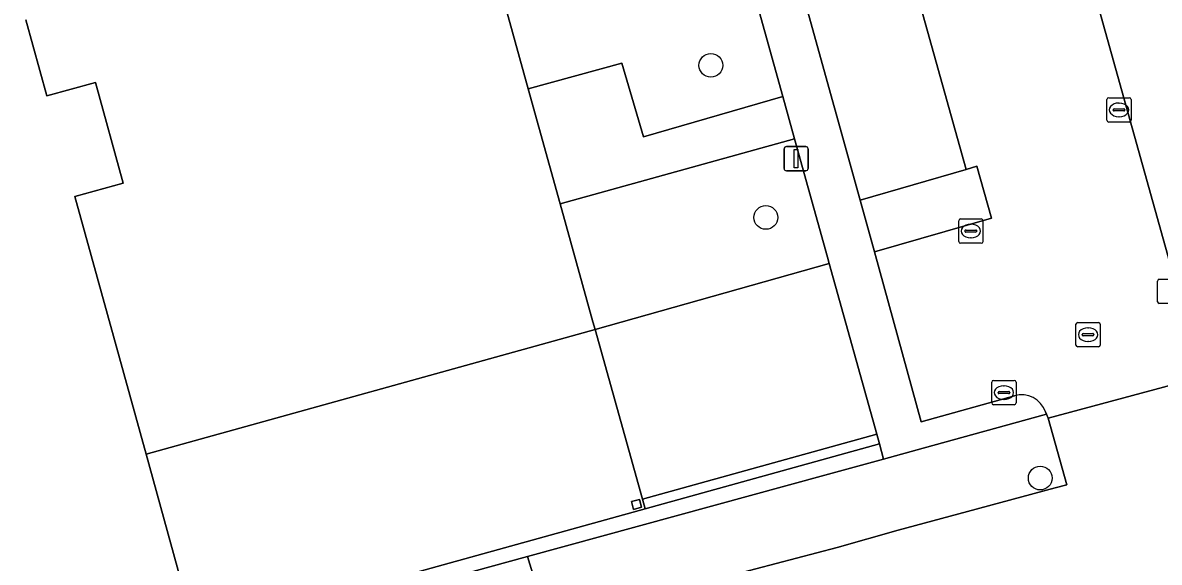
# Model space of a CAD drawing. Extents: x 159053 to 160042, y 380449 to 381423.
# Drawn here: x 159131.37 to 159178.15, y 381023.41 to 381045.63 of the extents above; entities that cross this region are included whole.
import ezdxf

# ---------------------------------------------------------------- set-up
doc = ezdxf.new("R2010")
doc.units = 0
for name, color, linetype in [('IMGEO_Boom', 7, 'Continuous'), ('IMGEO_Groenvoorziening', 7, 'Continuous'), ('IMGEO_Kolk', 7, 'Continuous'), ('IMGEO_Lichtmast', 7, 'Continuous'), ('IMGEO_Muur', 7, 'Continuous'), ('IMGEO_Pand', 7, 'Continuous'), ('IMGEO_Pand_overbouw', 7, 'Continuous'), ('IMGEO_Parkeervlak_open', 7, 'Continuous'), ('IMGEO_Rijbaan_lokaal_open', 7, 'Continuous'), ('IMGEO_Rioolput', 7, 'Continuous'), ('IMGEO_Voetpad_gesloten', 7, 'Continuous'), ('IMGEO_Voetpad_open', 7, 'Continuous')]:
    doc.layers.add(name, color=color, linetype=linetype)

msp = doc.modelspace()

# ---------------------------------------------------------------- linework, layer by layer
at = {"layer": 'IMGEO_Boom'}
for centre in [(159159.698, 381043.874), (159161.961, 381037.613), (159173.255, 381026.882)]:
    msp.add_circle(centre, 0.489, dxfattribs=at)
at = {"layer": 'IMGEO_Groenvoorziening'}
msp.add_lwpolyline([(159086.606, 381109.605), (159107.124, 381039.637), (159110.113, 381028.208), (159113.571, 381015.269), (159114.08, 381013.36), (159136.724, 381019.477), (159140.797, 381020.541), (159152.148, 381023.648), (159164.389, 381026.998), (159166.805, 381027.663), (159166.634, 381028.292), (159156.996, 381025.619), (159138.482, 381020.478), (159136.451, 381027.87), (159133.515, 381038.467), (159135.51, 381039.02), (159134.362, 381043.166), (159132.364, 381042.612), (159131.495, 381045.745)], dxfattribs=at)
for points in [[(159159.625, 381053.495), (159149.992, 381050.809), (159152.182, 381042.911), (159156.027, 381043.97), (159156.921, 381040.931), (159162.658, 381042.59)], [(159163.142, 381040.851), (159153.496, 381038.174), (159154.845, 381033.308), (159154.93, 381033.002), (159164.567, 381035.719), (159164.496, 381035.98)], [(159171.252, 381037.578), (159170.652, 381039.718), (159170.213, 381039.591), (159165.838, 381038.326), (159166.428, 381036.194)]]:
    msp.add_lwpolyline(points, close=True, dxfattribs=at)
at = {"layer": 'IMGEO_Kolk'}
for p, q in [((159175.998, 381041.614), (159175.998, 381042.466)), ((159176.073, 381042.54), (159176.925, 381042.54)), ((159176.486, 381042.32), (159176.511, 381042.32)), ((159176.999, 381042.466), (159176.999, 381041.614)), ((159176.257, 381042.034), (159176.257, 381042.046)), ((159176.695, 381041.997), (159176.297, 381041.997)), ((159176.3, 381042.083), (159176.698, 381042.083)), ((159176.741, 381042.046), (159176.741, 381042.034)), ((159176.925, 381041.54), (159176.073, 381041.54)), ((159176.509, 381041.76), (159176.484, 381041.76)), ((159169.898, 381036.625), (159169.898, 381037.477)), ((159169.973, 381037.551), (159170.825, 381037.551)), ((159170.2, 381037.094), (159170.598, 381037.094)), ((159170.386, 381037.331), (159170.411, 381037.331)), ((159170.899, 381037.477), (159170.899, 381036.625)), ((159170.157, 381037.045), (159170.157, 381037.057)), ((159170.595, 381037.008), (159170.197, 381037.008)), ((159170.409, 381036.771), (159170.384, 381036.771)), ((159170.641, 381037.057), (159170.641, 381037.045)), ((159170.825, 381036.551), (159169.973, 381036.551)), ((159178.08, 381034.142), (159178.08, 381034.994)), ((159178.155, 381035.068), (159179.007, 381035.068)), ((159179.007, 381034.068), (159178.155, 381034.068)), ((159171.258, 381029.974), (159171.258, 381030.826)), ((159171.333, 381030.9), (159172.185, 381030.9)), ((159171.746, 381030.68), (159171.771, 381030.68)), ((159172.259, 381030.826), (159172.259, 381029.974)), ((159171.517, 381030.394), (159171.517, 381030.406)), ((159171.955, 381030.357), (159171.557, 381030.357)), ((159171.56, 381030.443), (159171.958, 381030.443)), ((159171.769, 381030.12), (159171.744, 381030.12)), ((159172.001, 381030.406), (159172.001, 381030.394)), ((159172.185, 381029.9), (159171.333, 381029.9))]:
    msp.add_line(p, q, dxfattribs=at)
for points in [[(159175.998, 381041.614), (159175.998, 381042.466)], [(159176.073, 381042.54), (159176.925, 381042.54)], [(159176.999, 381042.466), (159176.999, 381041.614)], [(159176.925, 381041.54), (159176.073, 381041.54)], [(159169.898, 381036.625), (159169.898, 381037.477)], [(159169.973, 381037.551), (159170.825, 381037.551)], [(159170.899, 381037.477), (159170.899, 381036.625)], [(159170.825, 381036.551), (159169.973, 381036.551)], [(159178.08, 381034.142), (159178.08, 381034.994)], [(159178.155, 381035.068), (159179.007, 381035.068)], [(159179.007, 381034.068), (159178.155, 381034.068)], [(159171.258, 381029.974), (159171.258, 381030.826)], [(159171.333, 381030.9), (159172.185, 381030.9)], [(159172.259, 381030.826), (159172.259, 381029.974)], [(159172.185, 381029.9), (159171.333, 381029.9)]]:
    msp.add_lwpolyline(points, dxfattribs=at)
for centre, radius, start, end in [((159176.075, 381042.464), 0.0765, 91.552, 178.448), ((159176.075, 381042.464), 0.0765, 91.552, 178.448), ((159176.923, 381042.464), 0.0765, 1.552, 88.448), ((159176.923, 381042.464), 0.0765, 1.552, 88.448), ((159176.297, 381042.043), 0.0403, 85.8775, 175.7526), ((159176.294, 381042.033), 0.0366, 178.938, 274.7102), ((159176.698, 381042.04), 0.043, 264.8664, 352.4533), ((159176.702, 381042.045), 0.0386, 1.7309, 96.639), ((159176.075, 381041.616), 0.0765, 181.552, 268.448), ((159176.075, 381041.616), 0.0765, 181.552, 268.448), ((159176.923, 381041.616), 0.0765, 271.552, 358.448), ((159176.923, 381041.616), 0.0765, 271.552, 358.448), ((159169.975, 381037.475), 0.0765, 91.552, 178.448), ((159169.975, 381037.475), 0.0765, 91.552, 178.448), ((159170.197, 381037.054), 0.0403, 85.8775, 175.7526), ((159170.602, 381037.056), 0.0386, 1.7309, 96.639), ((159170.823, 381037.475), 0.0765, 1.552, 88.448), ((159170.823, 381037.475), 0.0765, 1.552, 88.448), ((159169.975, 381036.627), 0.0765, 181.552, 268.448), ((159169.975, 381036.627), 0.0765, 181.552, 268.448), ((159170.194, 381037.044), 0.0366, 178.938, 274.7102), ((159170.598, 381037.051), 0.043, 264.8664, 352.4533), ((159170.823, 381036.627), 0.0765, 271.552, 358.448), ((159170.823, 381036.627), 0.0765, 271.552, 358.448), ((159178.157, 381034.992), 0.0765, 91.552, 178.448), ((159178.157, 381034.992), 0.0765, 91.552, 178.448), ((159178.157, 381034.144), 0.0765, 181.552, 268.448), ((159178.157, 381034.144), 0.0765, 181.552, 268.448), ((159171.335, 381030.824), 0.0765, 91.552, 178.448), ((159171.335, 381030.824), 0.0765, 91.552, 178.448), ((159172.183, 381030.824), 0.0765, 1.552, 88.448), ((159172.183, 381030.824), 0.0765, 1.552, 88.448), ((159171.557, 381030.403), 0.0403, 85.8775, 175.7526), ((159171.554, 381030.393), 0.0366, 178.938, 274.7102), ((159171.958, 381030.4), 0.043, 264.8664, 352.4533), ((159171.962, 381030.405), 0.0386, 1.7309, 96.639), ((159171.335, 381029.976), 0.0765, 181.552, 268.448), ((159171.335, 381029.976), 0.0765, 181.552, 268.448), ((159172.183, 381029.976), 0.0765, 271.552, 358.448), ((159172.183, 381029.976), 0.0765, 271.552, 358.448)]:
    msp.add_arc(centre, radius, start, end, dxfattribs=at)
for centre, major_axis, ratio, start_param, end_param in [((159176.485, 381042.04), (-0.387, 0.002), 0.722429, 4.712389, 7.853982), ((159176.51, 381042.04), (-0.39, 0.002), 0.717154, 1.570796, 4.712389), ((159170.385, 381037.051), (-0.387, 0.002), 0.722429, 4.712389, 7.853982), ((159170.41, 381037.051), (-0.39, 0.002), 0.717154, 1.570796, 4.712389), ((159171.745, 381030.4), (-0.387, 0.002), 0.722429, 4.712389, 7.853982), ((159171.77, 381030.4), (-0.39, 0.002), 0.717154, 1.570796, 4.712389)]:
    msp.add_ellipse(centre, major_axis=major_axis, ratio=ratio, start_param=start_param, end_param=end_param, dxfattribs=at)
at = {"layer": 'IMGEO_Lichtmast'}
for p, q in [((159162.712, 381039.63), (159162.712, 381040.43)), ((159162.712, 381040.43), (159162.712, 381039.63)), ((159162.812, 381040.53), (159163.602, 381040.53)), ((159163.602, 381040.53), (159162.812, 381040.53)), ((159163.702, 381040.43), (159163.702, 381039.63)), ((159163.702, 381039.63), (159163.702, 381040.43)), ((159163.602, 381039.53), (159162.812, 381039.53)), ((159162.812, 381039.53), (159163.602, 381039.53))]:
    msp.add_line(p, q, dxfattribs=at)
msp.add_lwpolyline([(159163.132, 381040.405), (159163.282, 381040.405), (159163.282, 381039.655), (159163.132, 381039.655), (159163.132, 381040.405)], dxfattribs=at)
for centre, start, end in [((159162.812, 381040.43), 90, 180), ((159162.812, 381040.43), 90, 180), ((159163.602, 381040.43), 0, 90), ((159163.602, 381040.43), 360, 90), ((159162.812, 381039.63), 180, 270), ((159162.812, 381039.63), 180, 270), ((159163.602, 381039.63), 270, 0), ((159163.602, 381039.63), 270, 0)]:
    msp.add_arc(centre, 0.1, start, end, dxfattribs=at)
at = {"layer": 'IMGEO_Muur'}
msp.add_lwpolyline([(159156.996, 381025.619), (159166.634, 381028.292), (159166.528, 381028.682), (159156.886, 381026.013)], close=True, dxfattribs=at)
at = {"layer": 'IMGEO_Pand'}
msp.add_lwpolyline([(159131.495, 381045.745), (159132.364, 381042.612), (159134.362, 381043.166), (159135.51, 381039.02), (159133.515, 381038.467), (159136.451, 381027.87), (159154.93, 381033.002), (159154.845, 381033.308), (159153.496, 381038.174), (159152.182, 381042.911), (159149.992, 381050.809)], dxfattribs=at)
msp.add_lwpolyline([(159156.76, 381026.003), (159156.429, 381025.913), (159156.517, 381025.592), (159156.847, 381025.682)], close=True, dxfattribs=at)
at = {"layer": 'IMGEO_Pand_overbouw'}
msp.add_lwpolyline([(159154.93, 381033.002), (159136.451, 381027.87), (159138.482, 381020.478), (159156.996, 381025.619), (159156.886, 381026.013)], close=True, dxfattribs=at)
at = {"layer": 'IMGEO_Parkeervlak_open'}
for points in [[(159170.213, 381039.591), (159164.98, 381058.304), (159160.631, 381057.094), (159165.838, 381038.326)], [(159183.556, 381034.556), (159177.421, 381056.57), (159173.121, 381055.365), (159179.262, 381033.338)], [(159138.482, 381020.478), (159156.996, 381025.619), (159156.886, 381026.013), (159154.93, 381033.002), (159136.451, 381027.87)], [(159156.517, 381025.592), (159156.429, 381025.913), (159156.76, 381026.003), (159156.847, 381025.682)]]:
    msp.add_lwpolyline(points, close=True, dxfattribs=at)
at = {"layer": 'IMGEO_Rijbaan_lokaal_open'}
for points in [[(159164.98, 381058.304), (159170.213, 381039.591), (159170.652, 381039.718), (159171.252, 381037.578), (159166.428, 381036.194), (159168.355, 381029.191), (159172.192, 381030.266)], [(159173.471, 381029.603), (159173.509, 381029.51), (159173.575, 381029.346), (159179.251, 381030.872), (159179.186, 381031.105), (159179.267, 381031.127), (159178.719, 381033.183), (159179.262, 381033.338), (159173.121, 381055.365)], [(159192.954, 381026.451), (159195.64, 381027.295), (159198.707, 381028.146), (159197.426, 381032.94), (159188.815, 381030.559), (159180.003, 381028.177), (159179.251, 381030.872), (159173.575, 381029.346), (159174.344, 381026.606), (159173.866, 381026.477), (159170.266, 381025.505), (159167.403, 381024.731), (159164.898, 381024.021), (159155.684, 381021.614), (159152.987, 381020.903), (159150.473, 381020.24)]]:
    msp.add_lwpolyline(points, dxfattribs=at)
msp.add_arc((159172.494, 381029.283), 1.028, 18.1218, 107.0761, dxfattribs=at)
at = {"layer": 'IMGEO_Rioolput'}
for p, q in [((159174.725, 381032.359), (159174.725, 381033.211)), ((159174.8, 381033.285), (159175.652, 381033.285)), ((159175.213, 381033.065), (159175.238, 381033.065)), ((159175.726, 381033.211), (159175.726, 381032.359)), ((159174.984, 381032.779), (159174.984, 381032.791)), ((159175.422, 381032.742), (159175.024, 381032.742)), ((159175.027, 381032.828), (159175.425, 381032.828)), ((159175.236, 381032.505), (159175.211, 381032.505)), ((159175.468, 381032.791), (159175.468, 381032.779)), ((159175.652, 381032.285), (159174.8, 381032.285))]:
    msp.add_line(p, q, dxfattribs=at)
for points in [[(159174.725, 381032.359), (159174.725, 381033.211)], [(159174.8, 381033.285), (159175.652, 381033.285)], [(159175.726, 381033.211), (159175.726, 381032.359)], [(159175.652, 381032.285), (159174.8, 381032.285)]]:
    msp.add_lwpolyline(points, dxfattribs=at)
for centre, radius, start, end in [((159174.802, 381033.209), 0.0765, 91.552, 178.448), ((159174.802, 381033.209), 0.0765, 91.552, 178.448), ((159175.65, 381033.209), 0.0765, 1.552, 88.448), ((159175.65, 381033.209), 0.0765, 1.552, 88.448), ((159175.024, 381032.788), 0.0403, 85.8775, 175.7526), ((159175.021, 381032.778), 0.0366, 178.938, 274.7102), ((159175.425, 381032.785), 0.043, 264.8664, 352.4533), ((159175.429, 381032.79), 0.0386, 1.7309, 96.639), ((159174.802, 381032.361), 0.0765, 181.552, 268.448), ((159174.802, 381032.361), 0.0765, 181.552, 268.448), ((159175.65, 381032.361), 0.0765, 271.552, 358.448), ((159175.65, 381032.361), 0.0765, 271.552, 358.448)]:
    msp.add_arc(centre, radius, start, end, dxfattribs=at)
for centre, major_axis, ratio, start_param, end_param in [((159175.212, 381032.785), (-0.387, 0.002), 0.722429, 4.712389, 7.853982), ((159175.237, 381032.785), (-0.39, 0.002), 0.717154, 1.570796, 4.712389)]:
    msp.add_ellipse(centre, major_axis=major_axis, ratio=ratio, start_param=start_param, end_param=end_param, dxfattribs=at)
at = {"layer": 'IMGEO_Voetpad_gesloten'}
msp.add_lwpolyline([(159156.886, 381026.013), (159166.528, 381028.682), (159164.567, 381035.719), (159154.93, 381033.002)], close=True, dxfattribs=at)
at = {"layer": 'IMGEO_Voetpad_open'}
for points in [[(159172.192, 381030.266), (159168.355, 381029.191), (159166.428, 381036.194), (159165.838, 381038.326), (159160.631, 381057.094), (159160.173, 381058.899), (159151.749, 381089.223), (159151.24, 381091.03), (159149.2, 381098.326), (159146.475, 381107.584), (159144.715, 381107.11), (159149.107, 381091.316), (159140.461, 381088.976), (159139.241, 381093.58), (159136.841, 381102.636), (159137.458, 381102.8), (159136.865, 381104.934), (159130.021, 381129.568), (159129.403, 381131.055), (159127.838, 381136.682), (159158.67, 381145.252)], [(159159.625, 381053.495), (159162.658, 381042.59), (159163.142, 381040.851), (159164.496, 381035.98), (159164.567, 381035.719), (159166.528, 381028.682), (159166.634, 381028.292), (159166.805, 381027.663), (159168.442, 381028.114), (159173.509, 381029.51), (159173.471, 381029.603)], [(159150.473, 381020.24), (159152.987, 381020.903), (159152.148, 381023.648), (159140.797, 381020.541), (159136.724, 381019.477), (159136.794, 381019.225), (159142.155, 381000), (159169.272, 380902.756), (159169.52, 380902.824), (159170.437, 380903.066), (159173.267, 380903.812), (159173.699, 380903.926), (159176.532, 380904.708), (159177.202, 380904.893), (159176.751, 380906.682), (159171.088, 380905.081), (159170.647, 380906.602), (159165.816, 380924.004)]]:
    msp.add_lwpolyline(points, dxfattribs=at)
for points in [[(159163.142, 381040.851), (159162.658, 381042.59), (159156.921, 381040.931), (159156.027, 381043.97), (159152.182, 381042.911), (159153.496, 381038.174)], [(159170.266, 381025.505), (159173.866, 381026.477), (159174.344, 381026.606), (159173.575, 381029.346), (159173.509, 381029.51), (159168.442, 381028.114), (159166.805, 381027.663), (159164.389, 381026.998), (159152.148, 381023.648), (159152.987, 381020.903), (159155.684, 381021.614), (159164.898, 381024.021), (159167.403, 381024.731)]]:
    msp.add_lwpolyline(points, close=True, dxfattribs=at)
msp.add_arc((159172.494, 381029.283), 1.028, 18.1218, 107.0761, dxfattribs=at)

doc.saveas('drawing.dxf')
